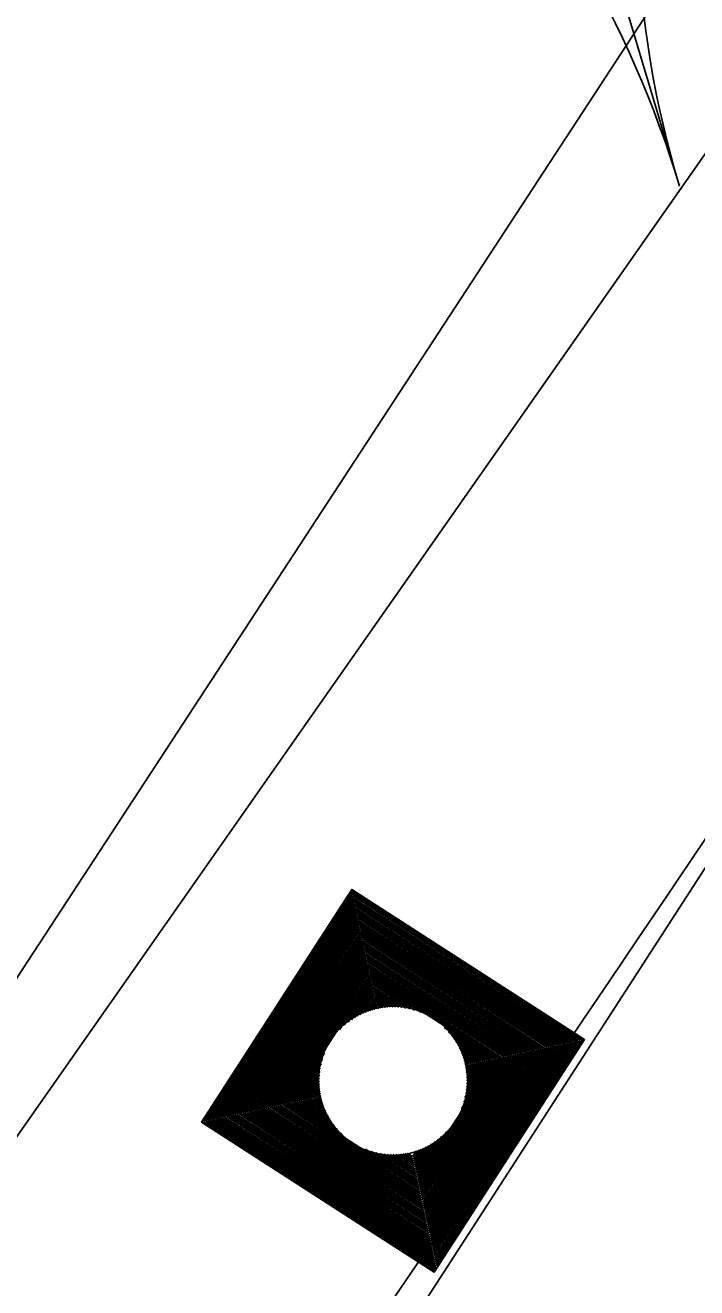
# Model space of a CAD drawing. Extents: x 14104283 to 14129344, y 8637090 to 8673339.
# Drawn here: x 14119256.36 to 14119271.2, y 8669046.02 to 8669073.95 of the extents above; entities that cross this region are included whole.
import ezdxf

# ---------------------------------------------------------------- set-up
doc = ezdxf.new("R2010")
doc.units = 0
for name, color, linetype in [('dsnCellElements', 7, 'Continuous'), ('dsnPaintRemoveBrokenLineWhite', 7, 'Continuous'), ('dsnPaintRemoveDoubleCenterLineYellow', 7, 'Continuous'), ('dsnShadingPaved', 7, 'Continuous'), ('dsnStdLabel', 7, 'Continuous'), ('dsnTapePlaceChannelizingLaneWhite', 7, 'Continuous'), ('dsnTapePlaceChannelizingLaneYellow', 7, 'Continuous')]:
    doc.layers.add(name, color=color, linetype=linetype)

msp = doc.modelspace()

# ---------------------------------------------------------------- linework, layer by layer
at = {"layer": 'dsnCellElements'}
msp.add_circle((14119264.491, 8669050.601), 1.65, dxfattribs=at)
at = {"layer": 'dsnPaintRemoveBrokenLineWhite'}
msp.add_lwpolyline([(14119165.41, 8668913.412), (14119189.033, 8668950.186), (14119216.95, 8668992.781), (14119247.944, 8669040.282), (14119277.52, 8669085.564), (14119307.01, 8669131.474), (14119338.846, 8669181.22), (14119365.698, 8669222.758), (14119393.589, 8669266.098)], dxfattribs=at)
at = {"layer": 'dsnPaintRemoveDoubleCenterLineYellow'}
msp.add_line((14119175.565, 8668906.951), (14119292.215, 8669087.555), dxfattribs=at)
at = {"layer": 'dsnShadingPaved'}
msp.add_line((14119403.438, 8669259.759), (14119219.81, 8668997.415), dxfattribs=at)
for radius in [1988, 2000]:
    msp.add_arc((14117622.377, 8670166.303), radius, 323.15224, 327.157369, dxfattribs=at)
at = {"layer": 'dsnStdLabel'}
msp.add_line((14119257.397, 8669115.488), (14119270.82, 8669070.39), dxfattribs=at)
for points in [[(14119265.403, 8669046.366), (14119268.725, 8669051.513), (14119263.579, 8669054.835), (14119260.257, 8669049.688), (14119265.403, 8669046.366)], [(14119265.4, 8669046.368), (14119268.721, 8669051.512), (14119263.58, 8669054.83), (14119260.261, 8669049.689), (14119265.405, 8669046.369)], [(14119265.398, 8669046.37), (14119268.716, 8669051.511), (14119263.581, 8669054.826), (14119260.266, 8669049.69), (14119265.407, 8669046.372)], [(14119265.445, 8669046.504), (14119268.67, 8669051.501), (14119263.591, 8669054.78), (14119260.311, 8669049.7), (14119265.425, 8669046.399)], [(14119265.435, 8669046.55), (14119268.625, 8669051.491), (14119263.6, 8669054.734), (14119260.357, 8669049.71), (14119265.442, 8669046.427)], [(14119265.425, 8669046.595), (14119268.579, 8669051.481), (14119263.61, 8669054.689), (14119260.403, 8669049.72), (14119265.46, 8669046.455)], [(14119265.416, 8669046.641), (14119268.534, 8669051.471), (14119263.62, 8669054.643), (14119260.448, 8669049.73), (14119265.445, 8669046.504)], [(14119265.406, 8669046.687), (14119268.488, 8669051.462), (14119263.63, 8669054.598), (14119260.494, 8669049.739), (14119265.435, 8669046.55)], [(14119265.396, 8669046.732), (14119268.442, 8669051.452), (14119263.64, 8669054.552), (14119260.539, 8669049.749), (14119265.425, 8669046.595)], [(14119265.386, 8669046.778), (14119268.397, 8669051.442), (14119263.649, 8669054.506), (14119260.585, 8669049.759), (14119265.416, 8669046.641)], [(14119265.376, 8669046.823), (14119268.351, 8669051.432), (14119263.659, 8669054.461), (14119260.631, 8669049.769), (14119265.406, 8669046.687)], [(14119265.366, 8669046.869), (14119268.306, 8669051.422), (14119263.669, 8669054.415), (14119260.676, 8669049.779), (14119265.396, 8669046.732)], [(14119265.357, 8669046.915), (14119268.26, 8669051.412), (14119263.679, 8669054.369), (14119260.722, 8669049.789), (14119265.386, 8669046.778)], [(14119265.347, 8669046.96), (14119268.214, 8669051.403), (14119263.689, 8669054.324), (14119260.768, 8669049.798), (14119265.376, 8669046.823)], [(14119265.337, 8669047.006), (14119268.169, 8669051.393), (14119263.699, 8669054.278), (14119260.813, 8669049.808), (14119265.366, 8669046.869)], [(14119265.327, 8669047.052), (14119268.123, 8669051.383), (14119263.708, 8669054.233), (14119260.859, 8669049.818), (14119265.357, 8669046.915)], [(14119265.317, 8669047.097), (14119268.077, 8669051.373), (14119263.718, 8669054.187), (14119260.904, 8669049.828), (14119265.347, 8669046.96)], [(14119265.307, 8669047.143), (14119268.032, 8669051.363), (14119263.728, 8669054.141), (14119260.95, 8669049.838), (14119265.337, 8669047.006)], [(14119265.298, 8669047.188), (14119267.986, 8669051.353), (14119263.738, 8669054.096), (14119260.996, 8669049.848), (14119265.327, 8669047.052)], [(14119265.288, 8669047.234), (14119267.941, 8669051.344), (14119263.748, 8669054.05), (14119261.041, 8669049.857), (14119265.317, 8669047.097)], [(14119265.278, 8669047.28), (14119267.895, 8669051.334), (14119263.758, 8669054.005), (14119261.087, 8669049.867), (14119265.307, 8669047.143)], [(14119265.268, 8669047.325), (14119267.849, 8669051.324), (14119263.767, 8669053.959), (14119261.133, 8669049.877), (14119265.298, 8669047.188)], [(14119265.258, 8669047.371), (14119267.804, 8669051.314), (14119263.777, 8669053.913), (14119261.178, 8669049.887), (14119265.288, 8669047.234)], [(14119265.248, 8669047.417), (14119267.758, 8669051.304), (14119263.787, 8669053.868), (14119261.224, 8669049.897), (14119265.278, 8669047.28)], [(14119265.239, 8669047.462), (14119267.712, 8669051.295), (14119263.797, 8669053.822), (14119261.269, 8669049.907), (14119265.268, 8669047.325)], [(14119265.229, 8669047.508), (14119267.667, 8669051.285), (14119263.807, 8669053.776), (14119261.315, 8669049.916), (14119265.258, 8669047.371)], [(14119265.219, 8669047.553), (14119267.621, 8669051.275), (14119263.817, 8669053.731), (14119261.361, 8669049.926), (14119265.248, 8669047.417)], [(14119265.209, 8669047.599), (14119267.576, 8669051.265), (14119263.826, 8669053.685), (14119261.406, 8669049.936), (14119265.239, 8669047.462)], [(14119265.199, 8669047.645), (14119267.53, 8669051.255), (14119263.836, 8669053.64), (14119261.452, 8669049.946), (14119265.229, 8669047.508)], [(14119265.189, 8669047.69), (14119267.484, 8669051.245), (14119263.846, 8669053.594), (14119261.498, 8669049.956), (14119265.219, 8669047.553)], [(14119265.18, 8669047.736), (14119267.439, 8669051.236), (14119263.856, 8669053.548), (14119261.543, 8669049.965), (14119265.209, 8669047.599)], [(14119265.17, 8669047.782), (14119267.393, 8669051.226), (14119263.866, 8669053.503), (14119261.589, 8669049.975), (14119265.199, 8669047.645)], [(14119265.16, 8669047.827), (14119267.347, 8669051.216), (14119263.876, 8669053.457), (14119261.634, 8669049.985), (14119265.189, 8669047.69)], [(14119265.15, 8669047.873), (14119267.302, 8669051.206), (14119263.885, 8669053.411), (14119261.68, 8669049.995), (14119265.18, 8669047.736)], [(14119265.14, 8669047.918), (14119267.256, 8669051.196), (14119263.895, 8669053.366), (14119261.726, 8669050.005), (14119265.17, 8669047.782)], [(14119265.13, 8669047.964), (14119267.211, 8669051.186), (14119263.905, 8669053.32), (14119261.771, 8669050.015), (14119265.16, 8669047.827)], [(14119265.121, 8669048.01), (14119267.165, 8669051.177), (14119263.915, 8669053.275), (14119261.817, 8669050.024), (14119265.15, 8669047.873)], [(14119265.111, 8669048.055), (14119267.119, 8669051.167), (14119263.925, 8669053.229), (14119261.862, 8669050.034), (14119265.14, 8669047.918)], [(14119265.101, 8669048.101), (14119267.074, 8669051.157), (14119263.935, 8669053.183), (14119261.908, 8669050.044), (14119265.13, 8669047.964)], [(14119265.091, 8669048.147), (14119267.028, 8669051.147), (14119263.944, 8669053.138), (14119261.954, 8669050.054), (14119265.121, 8669048.01)], [(14119265.081, 8669048.192), (14119266.982, 8669051.137), (14119263.954, 8669053.092), (14119261.999, 8669050.064), (14119265.111, 8669048.055)], [(14119265.072, 8669048.238), (14119266.937, 8669051.127), (14119263.964, 8669053.046), (14119262.045, 8669050.074), (14119265.101, 8669048.101)], [(14119265.062, 8669048.283), (14119266.891, 8669051.118), (14119263.974, 8669053.001), (14119262.091, 8669050.083), (14119265.091, 8669048.147)], [(14119265.052, 8669048.329), (14119266.846, 8669051.108), (14119263.984, 8669052.955), (14119262.136, 8669050.093), (14119265.081, 8669048.192)], [(14119265.042, 8669048.375), (14119266.8, 8669051.098), (14119263.993, 8669052.91), (14119262.182, 8669050.103), (14119265.072, 8669048.238)], [(14119265.032, 8669048.42), (14119266.754, 8669051.088), (14119264.003, 8669052.864), (14119262.227, 8669050.113), (14119265.062, 8669048.283)], [(14119265.102, 8669052.115), (14119264.013, 8669052.818), (14119263.31, 8669051.729)], [(14119264.968, 8669052.163), (14119264.023, 8669052.773), (14119263.413, 8669051.828)], [(14119264.863, 8669052.191), (14119264.033, 8669052.727), (14119263.497, 8669051.897)], [(14119264.774, 8669052.209), (14119264.043, 8669052.681), (14119263.57, 8669051.95)], [(14119264.695, 8669052.221), (14119264.052, 8669052.636), (14119263.638, 8669051.994)], [(14119264.622, 8669052.229), (14119264.062, 8669052.59), (14119263.701, 8669052.03)], [(14119264.555, 8669052.233), (14119264.072, 8669052.545), (14119263.76, 8669052.061)], [(14119264.492, 8669052.234), (14119264.082, 8669052.499), (14119263.817, 8669052.089)], [(14119264.433, 8669052.233), (14119264.092, 8669052.453), (14119263.871, 8669052.112)], [(14119264.377, 8669052.23), (14119264.102, 8669052.408), (14119263.924, 8669052.132)], [(14119264.323, 8669052.225), (14119264.111, 8669052.362), (14119263.975, 8669052.15)], [(14119264.272, 8669052.219), (14119264.121, 8669052.316), (14119264.024, 8669052.166)], [(14119264.223, 8669052.212), (14119264.131, 8669052.271), (14119264.072, 8669052.179)], [(14119264.175, 8669052.203), (14119264.141, 8669052.225), (14119264.119, 8669052.191)], [(14119266.006, 8669049.989), (14119266.709, 8669051.078), (14119265.62, 8669051.781)], [(14119266.053, 8669050.124), (14119266.663, 8669051.068), (14119265.718, 8669051.678)], [(14119266.081, 8669050.228), (14119266.617, 8669051.059), (14119265.787, 8669051.595)], [(14119266.1, 8669050.317), (14119266.572, 8669051.049), (14119265.84, 8669051.521)], [(14119266.112, 8669050.397), (14119266.526, 8669051.039), (14119265.884, 8669051.454)], [(14119262.976, 8669051.212), (14119262.273, 8669050.123), (14119263.362, 8669049.42)], [(14119266.119, 8669050.469), (14119266.481, 8669051.029), (14119265.921, 8669051.391)], [(14119266.123, 8669050.536), (14119266.435, 8669051.019), (14119265.952, 8669051.331)], [(14119266.124, 8669050.599), (14119266.389, 8669051.009), (14119265.979, 8669051.274)], [(14119266.123, 8669050.658), (14119266.344, 8669051), (14119266.002, 8669051.22)], [(14119266.12, 8669050.715), (14119266.298, 8669050.99), (14119266.023, 8669051.168)], [(14119262.929, 8669051.077), (14119262.319, 8669050.133), (14119263.263, 8669049.523)], [(14119262.9, 8669050.973), (14119262.364, 8669050.142), (14119263.195, 8669049.606)], [(14119262.882, 8669050.884), (14119262.41, 8669050.152), (14119263.141, 8669049.68)], [(14119266.116, 8669050.768), (14119266.253, 8669050.98), (14119266.041, 8669051.117)], [(14119266.11, 8669050.82), (14119266.207, 8669050.97), (14119266.056, 8669051.067)], [(14119266.102, 8669050.869), (14119266.161, 8669050.96), (14119266.07, 8669051.019)], [(14119266.094, 8669050.916), (14119266.116, 8669050.951), (14119266.081, 8669050.973)], [(14119262.87, 8669050.804), (14119262.456, 8669050.162), (14119263.098, 8669049.747)], [(14119262.863, 8669050.732), (14119262.501, 8669050.172), (14119263.061, 8669049.81)], [(14119262.859, 8669050.665), (14119262.547, 8669050.182), (14119263.03, 8669049.87)], [(14119262.857, 8669050.602), (14119262.592, 8669050.192), (14119263.003, 8669049.927)], [(14119262.858, 8669050.543), (14119262.638, 8669050.201), (14119262.979, 8669049.981)], [(14119262.861, 8669050.486), (14119262.684, 8669050.211), (14119262.959, 8669050.033)], [(14119262.866, 8669050.433), (14119262.729, 8669050.221), (14119262.941, 8669050.084)], [(14119262.872, 8669050.381), (14119262.775, 8669050.231), (14119262.926, 8669050.134)], [(14119262.88, 8669050.332), (14119262.821, 8669050.241), (14119262.912, 8669050.182)], [(14119262.888, 8669050.285), (14119262.866, 8669050.251), (14119262.9, 8669050.228)], [(14119265.022, 8669048.466), (14119265.672, 8669049.472)], [(14119264.983, 8669048.648), (14119265.344, 8669049.207)], [(14119264.993, 8669048.603), (14119265.411, 8669049.251)], [(14119265.003, 8669048.557), (14119265.485, 8669049.304)], [(14119265.013, 8669048.512), (14119265.569, 8669049.373)], [(14119263.88, 8669049.086), (14119265.052, 8669048.329)], [(14119264.014, 8669049.038), (14119265.042, 8669048.375)], [(14119264.119, 8669049.01), (14119265.032, 8669048.42)], [(14119264.208, 8669048.992), (14119265.022, 8669048.466)], [(14119264.287, 8669048.98), (14119265.013, 8669048.512)], [(14119264.36, 8669048.972), (14119265.003, 8669048.557)], [(14119264.427, 8669048.968), (14119264.993, 8669048.603)], [(14119264.489, 8669048.967), (14119264.983, 8669048.648)], [(14119264.549, 8669048.968), (14119264.973, 8669048.694)], [(14119264.605, 8669048.971), (14119264.963, 8669048.74)], [(14119264.659, 8669048.976), (14119264.954, 8669048.785)], [(14119264.71, 8669048.982), (14119264.944, 8669048.831)], [(14119264.759, 8669048.989), (14119264.934, 8669048.876)], [(14119264.807, 8669048.998), (14119264.924, 8669048.922)], [(14119264.924, 8669048.922), (14119265.007, 8669049.051)], [(14119264.934, 8669048.876), (14119265.058, 8669049.069)], [(14119264.944, 8669048.831), (14119265.11, 8669049.089)], [(14119264.954, 8669048.785), (14119265.165, 8669049.113)], [(14119264.963, 8669048.74), (14119265.222, 8669049.14)], [(14119264.973, 8669048.694), (14119265.281, 8669049.171)]]:
    msp.add_lwpolyline(points, dxfattribs=at)
for centre, start, end in [((14119292.816, 8669076.936), 168.5033, 196.5746), ((14119248.824, 8669063.843), 16.5745, 44.6457)]:
    msp.add_arc(centre, 22.95, start, end, dxfattribs=at)
at = {"layer": 'dsnTapePlaceChannelizingLaneWhite'}
msp.add_arc((14117622.377, 8670166.303), 2000, 323.15224, 327.157369, dxfattribs=at)
at = {"layer": 'dsnTapePlaceChannelizingLaneYellow'}
msp.add_line((14119403.438, 8669259.759), (14119219.81, 8668997.415), dxfattribs=at)
msp.add_arc((14117622.377, 8670166.303), 1988, 323.15224, 327.157369, dxfattribs=at)

doc.saveas('drawing.dxf')
